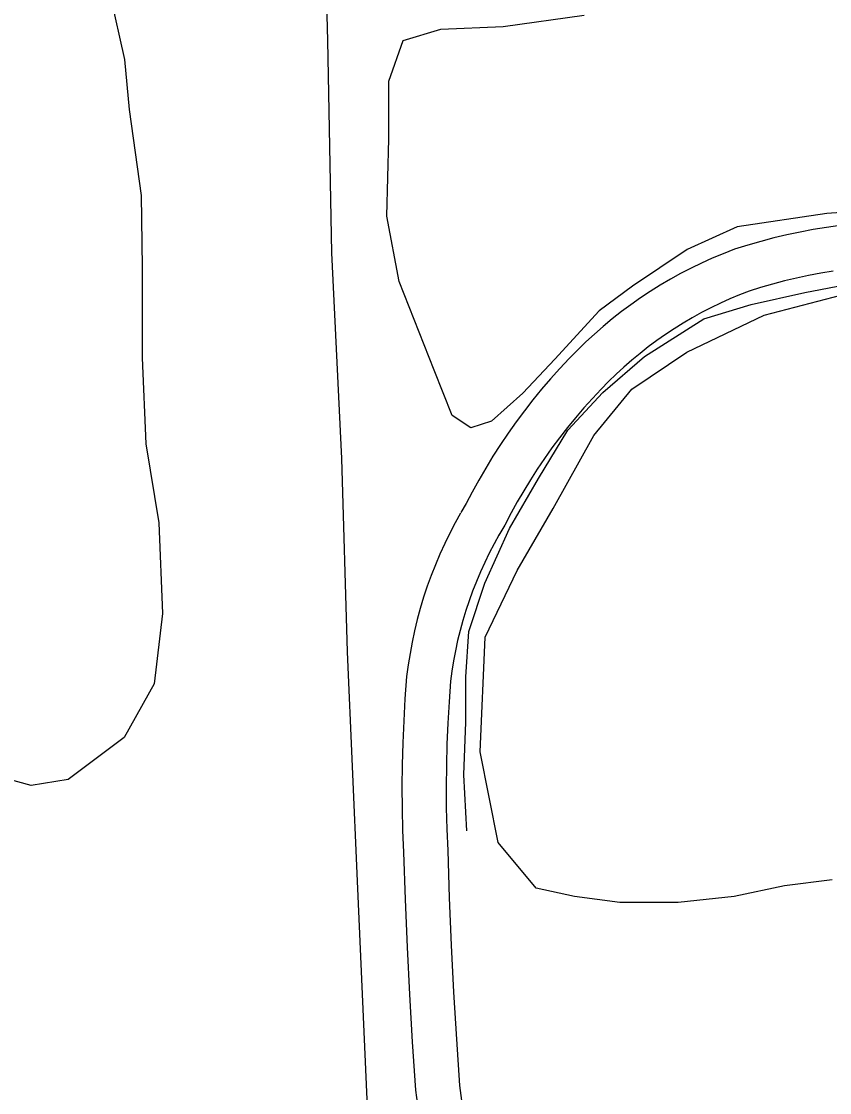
# Model space of a CAD drawing. Extents: x 3715084 to 3753216, y 488173 to 513963.
# Drawn here: x 3734024 to 3734573, y 497660 to 498387 of the extents above; entities that cross this region are included whole.
import ezdxf

# ---------------------------------------------------------------- set-up
doc = ezdxf.new("R2010")
doc.units = 0
for name, color, linetype in [('V-ROAD-CNTR', 7, 'Continuous'), ('V-SITE-VEGE', 7, 'Continuous'), ('V-TOPO-SHOR', 7, 'Continuous')]:
    doc.layers.add(name, color=color, linetype=linetype)

msp = doc.modelspace()

# ---------------------------------------------------------------- linework, layer by layer
at = {"layer": 'V-ROAD-CNTR'}
for points in [[(3734579.7562934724, 498248.3384533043), (3734570.700485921, 498247.08295597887), (3734561.6812973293, 498245.61822145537), (3734552.695101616, 498243.94475051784), (3734543.7465135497, 498242.0566213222), (3734534.8516563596, 498239.96132821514), (3734526.004721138, 498237.65858725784), (3734517.2140192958, 498235.1468095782), (3734508.1421097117, 498232.32460584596), (3734500.423207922, 498229.30330744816), (3734493.093068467, 498226.2097865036), (3734485.8464998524, 498222.9207729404), (3734478.6934287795, 498219.44263554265), (3734471.6365307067, 498215.7789827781), (3734464.6752970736, 498211.9294089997), (3734457.8163899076, 498207.8930237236), (3734451.0710486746, 498203.67955316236), (3734444.437599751, 498199.289523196), (3734437.922178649, 498194.7258860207), (3734431.5278218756, 498189.98722030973), (3734425.265779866, 498185.0868120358), (3734419.1318219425, 498180.0199039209), (3734413.135305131, 498174.79492420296), (3734407.276484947, 498169.408810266), (3734401.5648134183, 498163.8707937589), (3734396.0371667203, 498158.2218441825), (3734389.6321484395, 498151.41191690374), (3734383.370083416, 498144.4388433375), (3734377.2656706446, 498137.3232574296), (3734371.3289732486, 498130.06798611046), (3734365.5608865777, 498122.68197084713), (3734359.961110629, 498115.16508902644), (3734354.535800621, 498107.5223159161), (3734349.2852518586, 498099.7539540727), (3734344.2174812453, 498091.86890991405), (3734339.3319345, 498083.87437887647), (3734334.6262808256, 498075.76587218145), (3734330.1090321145, 498067.549671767), (3734326.0579728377, 498059.75977170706), (3734322.4755749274, 498053.72337933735)], [(3734575.1655140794, 498217.41504402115), (3734566.832702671, 498216.0617785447), (3734558.538898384, 498214.51724948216), (3734550.28348645, 498212.7753786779), (3734542.0703436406, 498210.8406717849), (3734533.905278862, 498208.71541274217), (3734525.7919807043, 498206.3971904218), (3734518.0778902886, 498203.9973941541), (3734511.724792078, 498201.51069255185), (3734505.1269315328, 498198.72621349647), (3734498.607500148, 498195.76722705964), (3734492.1665712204, 498192.6353644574), (3734485.809469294, 498189.3350172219), (3734479.5447029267, 498185.8705910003), (3734473.373610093, 498182.2389762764), (3734467.2989513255, 498178.44444683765), (3734461.324400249, 498174.490476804), (3734455.461821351, 498170.38411397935), (3734449.7061781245, 498166.1187796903), (3734444.0662201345, 498161.7051879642), (3734438.5421780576, 498157.14209607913), (3734433.144694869, 498152.4390757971), (3734427.8735150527, 498147.593189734), (3734422.731186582, 498142.60720624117), (3734417.6868332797, 498137.45215581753), (3734411.7218515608, 498131.11008309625), (3734405.9179165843, 498124.6471566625), (3734400.262329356, 498118.0547425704), (3734394.7630267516, 498111.33401388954), (3734389.4151134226, 498104.4860291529), (3734384.224889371, 498097.51891097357), (3734379.1981993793, 498090.43768408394), (3734374.3347481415, 498083.24204592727), (3734369.638518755, 498075.935090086), (3734365.1080655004, 498068.52162112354), (3734360.7477191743, 498061.0081278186), (3734356.5649678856, 498053.400328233), (3734352.286027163, 498045.17222829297), (3734348.2744250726, 498038.4126206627)], [(3734322.273305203, 498053.37180677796), (3734318.5525888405, 498046.69752147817), (3734314.917528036, 498039.7458763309), (3734311.4741454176, 498032.6978013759), (3734308.2189886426, 498025.56113112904), (3734305.1593872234, 498018.3330865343), (3734302.2995474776, 498011.03222030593), (3734299.6339764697, 498003.65550560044), (3734297.1700403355, 497996.20463023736), (3734294.9083280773, 497988.6919496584), (3734292.851296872, 497981.1238461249), (3734290.997473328, 497973.49975953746), (3734289.352320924, 497965.83081832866), (3734287.913917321, 497958.11890810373), (3734286.685434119, 497950.3694462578), (3734285.638859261, 497942.38538966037), (3734284.492388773, 497927.249076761), (3734283.61579784, 497912.3856741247), (3734282.9823042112, 497897.5082338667), (3734282.5948256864, 497882.6203122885), (3734282.455496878, 497867.7273847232), (3734282.5622635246, 497852.8380131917), (3734282.9120653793, 497837.95211391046), (3734283.5020966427, 497823.24555955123), (3734284.5805486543, 497791.13810235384), (3734285.930776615, 497758.9273853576), (3734287.549058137, 497726.7304095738), (3734289.4363702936, 497694.5487256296), (3734291.623510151, 497661.8914458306), (3734293.7364013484, 497646.96640875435)], [(3734348.476694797, 498038.76419322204), (3734344.9514111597, 498032.4404785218), (3734341.692471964, 498026.20812366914), (3734338.603854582, 498019.88619862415), (3734335.6850113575, 498013.48686887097), (3734332.944612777, 498007.01291346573), (3734330.378452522, 498000.4617796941), (3734327.9880235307, 497993.84649439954), (3734325.779959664, 497987.16936976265), (3734323.751671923, 497980.4320503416), (3734321.9067031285, 497973.6441538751), (3734320.2445266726, 497966.80824046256), (3734318.7696790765, 497959.93318167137), (3734317.4800826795, 497953.0190918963), (3734316.3785658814, 497946.0705537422), (3734315.4911407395, 497939.3006103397), (3734314.4256112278, 497925.232923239), (3734313.57820216, 497910.8643258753), (3734312.965695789, 497896.4797661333), (3734312.591174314, 497882.0896877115), (3734312.4565031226, 497867.6946152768), (3734312.5597364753, 497853.2979868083), (3734312.8979346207, 497838.90588608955), (3734313.4819033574, 497824.3504404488), (3734314.559451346, 497792.2698976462), (3734315.899223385, 497760.3086146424), (3734317.504941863, 497728.36159042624), (3734319.3776297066, 497696.4292743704), (3734321.482489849, 497665.0005541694), (3734323.413598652, 497651.35959124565)]]:
    msp.add_lwpolyline(points, dxfattribs=at)
at = {"layer": 'V-SITE-VEGE'}
for points in [[(3734005.8370000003, 498491.473), (3734029.324, 498483.365), (3734060.9, 498455.006), (3734072.231, 498433.94200000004), (3734084.37, 498404.781), (3734094.071, 498361.042), (3734097.301, 498327.025), (3734105.378, 498268.706), (3734106.171, 498220.11100000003), (3734106.146, 498158.556), (3734108.557, 498100.24100000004), (3734117.4450000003, 498046.782), (3734119.8540000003, 497985.228), (3734114.166, 497937.444), (3734093.903, 497901.004), (3734055.825, 497872.672), (3734030.716, 497868.631), (3734000.754, 497876.74100000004)], [(3734616.387, 498259.67), (3734570.889, 498256.481), (3734510.004, 498247.531), (3734476.036, 498232.161), (3734438.856, 498207.186), (3734416.4220000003, 498190.532), (3734386.29, 498157.862), (3734364.495, 498134.797), (3734343.339, 498115.583), (3734329.239, 498111.102), (3734316.427, 498119.435), (3734304.2600000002, 498150.2), (3734280.572, 498210.44800000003), (3734272.2600000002, 498254.669), (3734273.56, 498307.216), (3734273.574, 498346.30700000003), (3734283.196, 498373.858), (3734308.833, 498381.538), (3734351.128, 498383.447), (3734406.242, 498391.117)], [(3734574.4930000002, 497804.574), (3734542.096, 497800.53500000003), (3734508.076, 497793.26), (3734470.008, 497789.224), (3734430.322, 497789.23600000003), (3734399.5470000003, 497793.299), (3734373.631, 497798.979), (3734347.724, 497829.762), (3734335.598, 497891.32300000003), (3734338.867, 497969.07300000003), (3734360.752, 498014.422), (3734385.065, 498056.52900000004), (3734412.619, 498105.923), (3734438.549, 498137.501), (3734475.8140000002, 498162.59500000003), (3734528.468, 498187.683), (3734590.836, 498203.858)]]:
    msp.add_lwpolyline(points, dxfattribs=at)
at = {"layer": 'V-TOPO-SHOR'}
for points in [[(3734283.7320000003, 496842.821), (3734277.715, 497037.675), (3734271.023, 497237.26900000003), (3734267.701, 497402.355), (3734261.68, 497589.091), (3734252.285, 497803.57), (3734245.576, 497959.185), (3734241.566, 498090.444), (3734234.8510000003, 498229.82), (3734232.197, 498373.93200000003), (3734228.858, 498492.333), (3734226.204, 498635.76900000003), (3734217.4760000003, 498819.8), (3734212.11, 498946.32300000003)], [(3734326.448, 497837.878), (3734324.539, 497875.686), (3734325.833, 497911.571), (3734325.845, 497942.332), (3734327.779, 497973.08900000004), (3734338.684, 498005.767), (3734355.359, 498042.928), (3734375.237, 498076.886), (3734395.115, 498109.56), (3734418.835, 498135.184), (3734447.04, 498159.525), (3734487.42, 498185.143), (3734519.465, 498194.742), (3734555.994, 498203.061), (3734599.573, 498211.374), (3734639.9450000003, 498215.206), (3734684.805, 498215.83), (3734722.611, 498213.893), (3734773.231, 498204.26300000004), (3734838.591, 498189.499), (3734889.205, 498163.848), (3734917.398, 498151.022), (3734934.6950000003, 498138.199)]]:
    msp.add_lwpolyline(points, dxfattribs=at)

doc.saveas('drawing.dxf')
